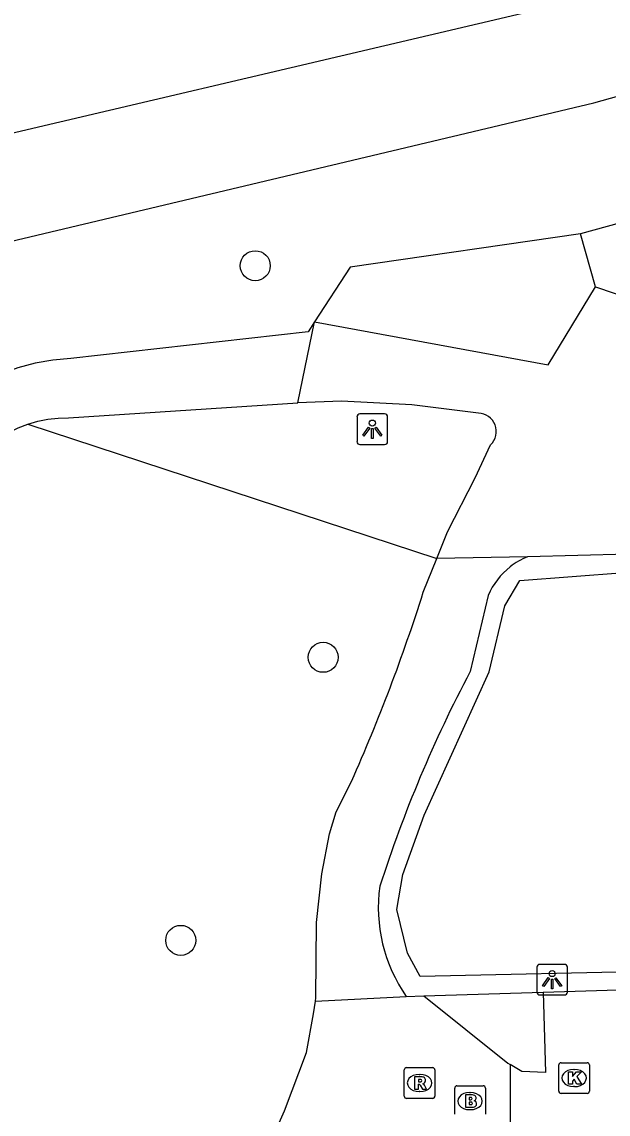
# Model space of a CAD drawing. Extents: x 158461 to 159795, y 387220 to 388672.
# Drawn here: x 159146.81 to 159165.93, y 388215.5 to 388251.1 of the extents above; entities that cross this region are included whole.
import ezdxf

# ---------------------------------------------------------------- set-up
doc = ezdxf.new("R2010")
doc.units = 0
for name, color, linetype in [('IMGEO_Boom', 7, 'Continuous'), ('IMGEO_Brandkraan', 7, 'Continuous'), ('IMGEO_Gemengd_bos', 7, 'Continuous'), ('IMGEO_Groenvoorziening', 7, 'Continuous'), ('IMGEO_Kolk', 7, 'Continuous'), ('IMGEO_Lichtpunt', 7, 'Continuous'), ('IMGEO_Meer_plas_ven_vijver', 7, 'Continuous'), ('IMGEO_Rijbaan_lokaal_open', 7, 'Continuous'), ('IMGEO_Rioolput', 7, 'Continuous'), ('IMGEO_Voetpad_gesloten', 7, 'Continuous'), ('IMGEO_Voetpad_onverhard', 7, 'Continuous'), ('IMGEO_Voetpad_open', 7, 'Continuous')]:
    doc.layers.add(name, color=color, linetype=linetype)

msp = doc.modelspace()

# ---------------------------------------------------------------- linework, layer by layer
at = {"layer": 'IMGEO_Boom'}
for centre in [(159154.419, 388243.152), (159156.634, 388230.389), (159151.99, 388221.165)]:
    msp.add_circle(centre, 0.489, dxfattribs=at)
at = {"layer": 'IMGEO_Brandkraan'}
for p, q in [((159160.923, 388215.501), (159160.923, 388216.353)), ((159160.998, 388216.427), (159161.85, 388216.427)), ((159161.411, 388216.207), (159161.436, 388216.207)), ((159161.924, 388216.353), (159161.924, 388215.501)), ((159161.434, 388215.647), (159161.409, 388215.647))]:
    msp.add_line(p, q, dxfattribs=at)
for points in [[(159160.923, 388215.501), (159160.923, 388216.353)], [(159160.998, 388216.427), (159161.85, 388216.427)], [(159161.271, 388216.127), (159161.271, 388215.727), (159161.484, 388215.727)], [(159161.502, 388216.127), (159161.271, 388216.127)], [(159161.924, 388216.353), (159161.924, 388215.501)], [(159161.45, 388216.046), (159161.396, 388216.046), (159161.396, 388215.97)], [(159161.396, 388215.97), (159161.449, 388215.97)], [(159161.458, 388215.894), (159161.396, 388215.894), (159161.396, 388215.813)], [(159161.396, 388215.813), (159161.458, 388215.813)]]:
    msp.add_lwpolyline(points, dxfattribs=at)
for centre, radius, start, end in [((159161, 388216.351), 0.0765, 91.552, 178.448), ((159161, 388216.351), 0.0765, 91.552, 178.448), ((159161.506, 388215.982), 0.145, 59.4692, 91.5367), ((159161.531, 388216.029), 0.0922, 285.5137, 58.1501), ((159161.848, 388216.351), 0.0765, 1.552, 88.448), ((159161.848, 388216.351), 0.0765, 1.552, 88.448), ((159161.451, 388216.008), 0.0379, 267.8285, 90.9355), ((159161.459, 388215.853), 0.0404, 269.8759, 90.5077), ((159161.49, 388215.978), 0.251, 268.6676, 293.5347), ((159161.536, 388215.837), 0.105, 301.3115, 78.989)]:
    msp.add_arc(centre, radius, start, end, dxfattribs=at)
for centre, major_axis, ratio, start_param, end_param in [((159161.41, 388215.927), (-0.387, 0.002), 0.722429, 4.712389, 7.853982), ((159161.435, 388215.927), (-0.39, 0.002), 0.717154, 1.570796, 4.712389)]:
    msp.add_ellipse(centre, major_axis=major_axis, ratio=ratio, start_param=start_param, end_param=end_param, dxfattribs=at)
at = {"layer": 'IMGEO_Gemengd_bos'}
msp.add_lwpolyline([(159147.003, 388237.988), (159160.341, 388233.611)], dxfattribs=at)
at = {"layer": 'IMGEO_Groenvoorziening'}
for points in [[(159131.574, 388240.239), (159142.507, 388243.053), (159143.349, 388243.209), (159165.456, 388248.457), (159172.826, 388250.521)], [(159165.031, 388244.188), (159157.512, 388243.107), (159156.354, 388241.321)], [(159182.514, 388221.442), (159176.677, 388221.315), (159175.598, 388220.331), (159159.799, 388219.982), (159159.386, 388220.744), (159159.037, 388222.171), (159159.228, 388223.314), (159159.926, 388225.249), (159162.051, 388229.913), (159162.559, 388232.07), (159163.046, 388232.896), (159166.461, 388233.149), (159183.466, 388222.996)]]:
    msp.add_lwpolyline(points, dxfattribs=at)
at = {"layer": 'IMGEO_Kolk'}
for p, q in [((159164.392, 388217.178), (159165.244, 388217.178)), ((159164.317, 388216.252), (159164.317, 388217.104)), ((159164.805, 388216.958), (159164.83, 388216.958)), ((159165.318, 388217.104), (159165.318, 388216.252)), ((159165.244, 388216.178), (159164.392, 388216.178)), ((159164.828, 388216.398), (159164.803, 388216.398))]:
    msp.add_line(p, q, dxfattribs=at)
for points in [[(159164.392, 388217.178), (159165.244, 388217.178)], [(159164.317, 388216.252), (159164.317, 388217.104)], [(159164.638, 388216.878), (159164.761, 388216.878), (159164.761, 388216.727), (159164.891, 388216.878), (159165.055, 388216.878), (159164.909, 388216.727), (159165.062, 388216.478), (159164.91, 388216.478), (159164.825, 388216.642), (159164.761, 388216.575), (159164.761, 388216.478), (159164.638, 388216.478), (159164.638, 388216.878)], [(159165.318, 388217.104), (159165.318, 388216.252)], [(159165.244, 388216.178), (159164.392, 388216.178)]]:
    msp.add_lwpolyline(points, dxfattribs=at)
for centre, start, end in [((159164.394, 388217.102), 91.552, 178.448), ((159164.394, 388217.102), 91.552, 178.448), ((159165.242, 388217.102), 1.552, 88.448), ((159165.242, 388217.102), 1.552, 88.448), ((159164.394, 388216.254), 181.552, 268.448), ((159164.394, 388216.254), 181.552, 268.448), ((159165.242, 388216.254), 271.552, 358.448), ((159165.242, 388216.254), 271.552, 358.448)]:
    msp.add_arc(centre, 0.0765, start, end, dxfattribs=at)
for centre, major_axis, ratio, start_param, end_param in [((159164.804, 388216.678), (-0.387, 0.002), 0.722429, 4.712389, 7.853982), ((159164.829, 388216.678), (-0.39, 0.002), 0.717154, 1.570796, 4.712389)]:
    msp.add_ellipse(centre, major_axis=major_axis, ratio=ratio, start_param=start_param, end_param=end_param, dxfattribs=at)
at = {"layer": 'IMGEO_Lichtpunt'}
for p, q in [((159157.738, 388238.225), (159157.738, 388237.418)), ((159157.738, 388238.225), (159157.738, 388237.418)), ((159158.64, 388238.32), (159157.832, 388238.32)), ((159158.64, 388238.32), (159157.832, 388238.32)), ((159158.734, 388237.418), (159158.734, 388238.225)), ((159158.734, 388237.418), (159158.734, 388238.225)), ((159157.832, 388237.324), (159158.64, 388237.324)), ((159157.832, 388237.324), (159158.64, 388237.324)), ((159164.505, 388220.381), (159163.697, 388220.381)), ((159164.505, 388220.381), (159163.697, 388220.381)), ((159163.603, 388220.286), (159163.603, 388219.479)), ((159163.603, 388220.286), (159163.603, 388219.479)), ((159164.599, 388219.479), (159164.599, 388220.286)), ((159164.599, 388219.479), (159164.599, 388220.286)), ((159163.697, 388219.385), (159164.505, 388219.385)), ((159163.697, 388219.385), (159164.505, 388219.385))]:
    msp.add_line(p, q, dxfattribs=at)
for points in [[(159158.112, 388237.889), (159158.151, 388237.861), (159157.963, 388237.599), (159157.925, 388237.626), (159158.112, 388237.889)], [(159158.214, 388237.841), (159158.261, 388237.841), (159158.261, 388237.519), (159158.214, 388237.519), (159158.214, 388237.841)], [(159158.324, 388237.861), (159158.362, 388237.888), (159158.549, 388237.626), (159158.51, 388237.598), (159158.324, 388237.861)], [(159163.977, 388219.95), (159164.016, 388219.922), (159163.828, 388219.66), (159163.79, 388219.687), (159163.977, 388219.95)], [(159164.079, 388219.902), (159164.126, 388219.902), (159164.126, 388219.58), (159164.079, 388219.58), (159164.079, 388219.902)], [(159164.189, 388219.922), (159164.227, 388219.949), (159164.414, 388219.687), (159164.375, 388219.659), (159164.189, 388219.922)]]:
    msp.add_lwpolyline(points, dxfattribs=at)
for centre in [(159158.237, 388238.023), (159164.102, 388220.084)]:
    msp.add_circle(centre, 0.0994, dxfattribs=at)
for centre, start, end in [((159157.832, 388238.225), 90, 180), ((159157.832, 388238.225), 90, 180), ((159158.64, 388238.225), 0, 90), ((159158.64, 388238.225), 0, 90), ((159157.832, 388237.418), 180, 270), ((159157.832, 388237.418), 180, 270), ((159158.64, 388237.418), 270, 0), ((159158.64, 388237.418), 270, 360), ((159163.697, 388220.286), 90, 180), ((159163.697, 388220.286), 90, 180), ((159164.505, 388220.286), 0, 90), ((159164.505, 388220.286), 0, 90), ((159163.697, 388219.479), 180, 270), ((159163.697, 388219.479), 180, 270), ((159164.505, 388219.479), 270, 0), ((159164.505, 388219.479), 270, 360)]:
    msp.add_arc(centre, 0.0946, start, end, dxfattribs=at)
at = {"layer": 'IMGEO_Meer_plas_ven_vijver'}
msp.add_lwpolyline([(159254.646, 388273.156), (159249.974, 388271.978), (159249.385, 388271.836), (159245.461, 388270.891), (159243.582, 388270.438), (159228.828, 388266.972), (159196.084, 388259.134), (159182.716, 388255.974), (159146.612, 388247.495), (159136.359, 388245.036), (159127.281, 388242.872)], dxfattribs=at)
at = {"layer": 'IMGEO_Rijbaan_lokaal_open'}
for points in [[(159156.354, 388241.321), (159163.973, 388239.926), (159165.512, 388242.467)], [(159165.512, 388242.467), (159167.947, 388241.642)], [(159155.803, 388238.684), (159156.354, 388241.321)], [(159161.701, 388238.348), (159159.529, 388238.614), (159157.231, 388238.74), (159155.803, 388238.684)], [(159160.341, 388233.611), (159160.688, 388234.478), (159161.596, 388236.244), (159162.093, 388237.318)], [(159163.293, 388233.662), (159160.341, 388233.611)], [(159183.463, 388223.519), (159166.581, 388233.755), (159163.293, 388233.662)], [(159163.81, 388219.477), (159175.298, 388219.832), (159175.83, 388219.945), (159176.835, 388220.883), (159182.681, 388220.944)], [(159163.81, 388219.477), (159163.883, 388216.861), (159163.108, 388216.892), (159162.729, 388217.121)], [(159162.729, 388217.121), (159162.731, 388215.153)]]:
    msp.add_lwpolyline(points, dxfattribs=at)
msp.add_arc((159161.68, 388237.75), 0.598, 313.6647, 88.0072, dxfattribs=at)
at = {"layer": 'IMGEO_Rioolput'}
for p, q in [((159159.279, 388216.09), (159159.279, 388216.942)), ((159159.354, 388217.016), (159160.206, 388217.016)), ((159159.767, 388216.796), (159159.792, 388216.796)), ((159160.28, 388216.942), (159160.28, 388216.09)), ((159159.79, 388216.236), (159159.765, 388216.236)), ((159160.206, 388216.016), (159159.354, 388216.016))]:
    msp.add_line(p, q, dxfattribs=at)
for points in [[(159159.279, 388216.09), (159159.279, 388216.942)], [(159159.354, 388217.016), (159160.206, 388217.016)], [(159160.28, 388216.942), (159160.28, 388216.09)], [(159159.868, 388216.714), (159159.616, 388216.716), (159159.616, 388216.316)], [(159159.616, 388216.316), (159159.74, 388216.316), (159159.74, 388216.478), (159159.751, 388216.478)], [(159159.794, 388216.635), (159159.74, 388216.635), (159159.74, 388216.554)], [(159159.74, 388216.554), (159159.792, 388216.554)], [(159159.798, 388216.449), (159159.869, 388216.316), (159160.009, 388216.316), (159159.944, 388216.442)], [(159160.206, 388216.016), (159159.354, 388216.016)]]:
    msp.add_lwpolyline(points, dxfattribs=at)
for centre, radius, start, end in [((159159.356, 388216.94), 0.0765, 91.552, 178.448), ((159159.356, 388216.94), 0.0765, 91.552, 178.448), ((159160.204, 388216.94), 0.0765, 1.552, 88.448), ((159160.204, 388216.94), 0.0765, 1.552, 88.448), ((159159.75, 388216.425), 0.0533, 26.0293, 88.6989), ((159159.776, 388216.743), 0.19, 274.7715, 282.9687), ((159159.8, 388216.539), 0.0964, 77.0061, 93.1865), ((159159.814, 388216.596), 0.0378, 276.6634, 79.6772), ((159159.867, 388216.604), 0.109, 350.3612, 89.416), ((159159.865, 388216.604), 0.112, 277.5842, 350.9817), ((159159.849, 388216.389), 0.108, 29.5134, 73.7905), ((159159.356, 388216.092), 0.0765, 181.552, 268.448), ((159159.356, 388216.092), 0.0765, 181.552, 268.448), ((159160.204, 388216.092), 0.0765, 271.552, 358.448), ((159160.204, 388216.092), 0.0765, 271.552, 358.448)]:
    msp.add_arc(centre, radius, start, end, dxfattribs=at)
for centre, major_axis, ratio, start_param, end_param in [((159159.766, 388216.516), (-0.387, 0.002), 0.722429, 4.712389, 7.853982), ((159159.791, 388216.516), (-0.39, 0.002), 0.717154, 1.570796, 4.712389)]:
    msp.add_ellipse(centre, major_axis=major_axis, ratio=ratio, start_param=start_param, end_param=end_param, dxfattribs=at)
at = {"layer": 'IMGEO_Voetpad_gesloten'}
for points in [[(159156.354, 388241.321), (159156.147, 388241.001), (159148.407, 388240.123), (159147.821, 388240.074), (159147.241, 388239.973), (159146.673, 388239.82), (159146.121, 388239.617), (159145.589, 388239.366), (159145.081, 388239.068), (159144.89, 388238.939), (159133.617, 388233.239)], [(159147.003, 388237.988), (159147.326, 388238.083), (159147.656, 388238.149), (159147.991, 388238.185), (159148.327, 388238.191), (159155.803, 388238.684)], [(159134.16, 388231.378), (159134.473, 388231.554), (159146.213, 388237.608), (159146.389, 388237.713), (159146.69, 388237.864), (159147.003, 388237.988)], [(159156.382, 388219.183), (159159.344, 388219.339)], [(159159.344, 388219.339), (159159.914, 388219.357)], [(159159.914, 388219.357), (159162.658, 388217.164), (159162.729, 388217.121)], [(159150.289, 388206.464), (159152.494, 388210.108), (159153.118, 388211.138), (159154.33, 388213.257), (159155.378, 388215.604), (159156.09, 388217.51), (159156.321, 388218.767), (159156.382, 388219.183)]]:
    msp.add_lwpolyline(points, dxfattribs=at)
at = {"layer": 'IMGEO_Voetpad_onverhard'}
for points in [[(159159.9, 388232.509), (159160.341, 388233.611)], [(159162.019, 388232.406), (159161.425, 388229.923)], [(159156.382, 388219.183), (159156.397, 388219.289), (159156.415, 388221.742), (159156.594, 388223.331), (159156.843, 388224.641), (159157.06, 388225.355), (159157.558, 388226.346)], [(159159.914, 388219.357), (159163.81, 388219.477)]]:
    msp.add_lwpolyline(points, dxfattribs=at)
for centre, radius, start, end in [((159164.177, 388231.48), 2.354, 112.0673, 127.819), ((159164.153, 388231.513), 2.314, 127.8385, 157.2916), ((159103.773, 388250.311), 58.882, 335.98337, 342.40207), ((159200.099, 388209.539), 43.717, 152.2077, 162.1645), ((159163.473, 388222.228), 5.04, 171.9999, 214.9734)]:
    msp.add_arc(centre, radius, start, end, dxfattribs=at)
at = {"layer": 'IMGEO_Voetpad_open'}
for points in [[(159172.826, 388250.521), (159172.273, 388250), (159167.728, 388245.714), (159166.763, 388244.666), (159165.031, 388244.188)], [(159165.512, 388242.467), (159165.031, 388244.188)]]:
    msp.add_lwpolyline(points, dxfattribs=at)

doc.saveas('drawing.dxf')
